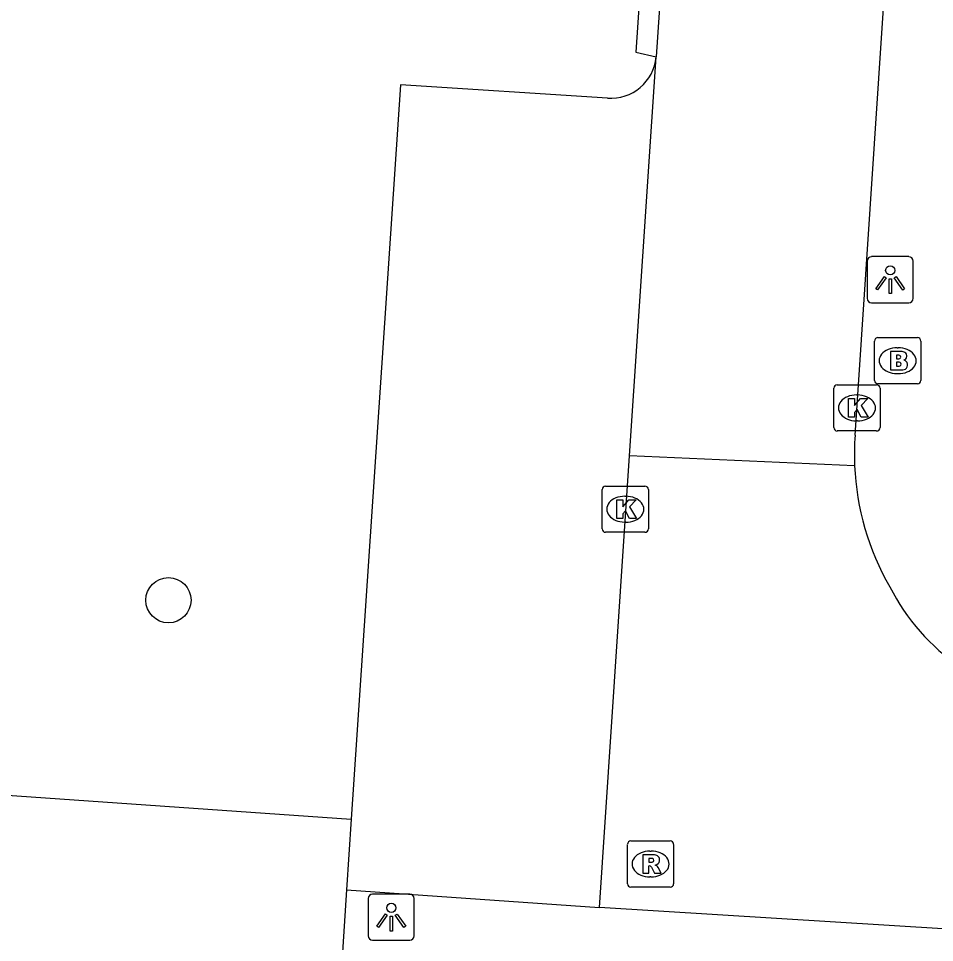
# Model space of a CAD drawing. Extents: x 161848 to 162726, y 385382 to 386521.
# Drawn here: x 161947.42 to 161967.25, y 386005.38 to 386025.38 of the extents above; entities that cross this region are included whole.
import ezdxf

# ---------------------------------------------------------------- set-up
doc = ezdxf.new("R2010")
doc.units = 0
for name, color, linetype in [('IMGEO_Boom', 7, 'Continuous'), ('IMGEO_Brandkraan', 7, 'Continuous'), ('IMGEO_Kolk', 7, 'Continuous'), ('IMGEO_Lichtpunt', 7, 'Continuous'), ('IMGEO_Parkeervlak_open', 7, 'Continuous'), ('IMGEO_Rijbaan_lokaal_open', 7, 'Continuous'), ('IMGEO_Rioolput', 7, 'Continuous'), ('IMGEO_Verkeerseiland_open', 7, 'Continuous'), ('IMGEO_Voetpad_open', 7, 'Continuous')]:
    doc.layers.add(name, color=color, linetype=linetype)

msp = doc.modelspace()

# ---------------------------------------------------------------- linework, layer by layer
at = {"layer": 'IMGEO_Boom'}
msp.add_circle((161950.667, 386012.789), 0.489, dxfattribs=at)
at = {"layer": 'IMGEO_Brandkraan'}
for p, q in [((161965.952, 386017.547), (161965.952, 386018.399)), ((161966.027, 386018.473), (161966.879, 386018.473)), ((161966.953, 386018.399), (161966.953, 386017.547)), ((161966.44, 386018.253), (161966.465, 386018.253)), ((161966.463, 386017.693), (161966.438, 386017.693)), ((161966.879, 386017.473), (161966.027, 386017.473))]:
    msp.add_line(p, q, dxfattribs=at)
for points in [[(161965.952, 386017.547), (161965.952, 386018.399)], [(161966.027, 386018.473), (161966.879, 386018.473)], [(161966.953, 386018.399), (161966.953, 386017.547)], [(161966.3, 386018.173), (161966.3, 386017.773), (161966.513, 386017.773)], [(161966.531, 386018.173), (161966.3, 386018.173)], [(161966.479, 386018.092), (161966.425, 386018.092), (161966.425, 386018.016)], [(161966.425, 386018.016), (161966.478, 386018.016)], [(161966.487, 386017.94), (161966.425, 386017.94), (161966.425, 386017.859)], [(161966.425, 386017.859), (161966.487, 386017.859)], [(161966.879, 386017.473), (161966.027, 386017.473)]]:
    msp.add_lwpolyline(points, dxfattribs=at)
for centre, radius, start, end in [((161966.029, 386018.397), 0.0765, 91.552, 178.448), ((161966.029, 386018.397), 0.0765, 91.552, 178.448), ((161966.877, 386018.397), 0.0765, 1.552, 88.448), ((161966.877, 386018.397), 0.0765, 1.552, 88.448), ((161966.535, 386018.028), 0.145, 59.4692, 91.5367), ((161966.56, 386018.075), 0.0922, 285.5137, 58.1501), ((161966.48, 386018.054), 0.0379, 267.8285, 90.9355), ((161966.488, 386017.899), 0.0404, 269.8759, 90.5077), ((161966.565, 386017.883), 0.105, 301.3115, 78.989), ((161966.519, 386018.024), 0.251, 268.6676, 293.5347), ((161966.029, 386017.549), 0.0765, 181.552, 268.448), ((161966.029, 386017.549), 0.0765, 181.552, 268.448), ((161966.877, 386017.549), 0.0765, 271.552, 358.448), ((161966.877, 386017.549), 0.0765, 271.552, 358.448)]:
    msp.add_arc(centre, radius, start, end, dxfattribs=at)
for centre, major_axis, ratio, start_param, end_param in [((161966.439, 386017.973), (-0.387, 0.002), 0.722429, 4.712389, 7.853982), ((161966.464, 386017.973), (-0.39, 0.002), 0.717154, 1.570796, 4.712389)]:
    msp.add_ellipse(centre, major_axis=major_axis, ratio=ratio, start_param=start_param, end_param=end_param, dxfattribs=at)
at = {"layer": 'IMGEO_Kolk'}
for p, q in [((161965.071, 386016.526), (161965.071, 386017.378)), ((161965.146, 386017.452), (161965.998, 386017.452)), ((161966.072, 386017.378), (161966.072, 386016.526)), ((161965.559, 386017.232), (161965.584, 386017.232)), ((161965.582, 386016.672), (161965.557, 386016.672)), ((161965.998, 386016.452), (161965.146, 386016.452)), ((161960.056, 386014.333), (161960.056, 386015.185)), ((161960.131, 386015.259), (161960.983, 386015.259)), ((161961.057, 386015.185), (161961.057, 386014.333)), ((161960.544, 386015.039), (161960.569, 386015.039)), ((161960.567, 386014.479), (161960.542, 386014.479)), ((161960.983, 386014.259), (161960.131, 386014.259))]:
    msp.add_line(p, q, dxfattribs=at)
for points in [[(161965.071, 386016.526), (161965.071, 386017.378)], [(161965.146, 386017.452), (161965.998, 386017.452)], [(161966.072, 386017.378), (161966.072, 386016.526)], [(161965.392, 386017.152), (161965.515, 386017.152), (161965.515, 386017.001), (161965.645, 386017.152), (161965.809, 386017.152), (161965.663, 386017.001), (161965.816, 386016.752), (161965.664, 386016.752), (161965.579, 386016.916), (161965.515, 386016.849), (161965.515, 386016.752), (161965.392, 386016.752), (161965.392, 386017.152)], [(161965.998, 386016.452), (161965.146, 386016.452)], [(161960.056, 386014.333), (161960.056, 386015.185)], [(161960.131, 386015.259), (161960.983, 386015.259)], [(161961.057, 386015.185), (161961.057, 386014.333)], [(161960.377, 386014.959), (161960.5, 386014.959), (161960.5, 386014.808), (161960.63, 386014.959), (161960.794, 386014.959), (161960.648, 386014.808), (161960.801, 386014.559), (161960.649, 386014.559), (161960.564, 386014.723), (161960.5, 386014.656), (161960.5, 386014.559), (161960.377, 386014.559), (161960.377, 386014.959)], [(161960.983, 386014.259), (161960.131, 386014.259)]]:
    msp.add_lwpolyline(points, dxfattribs=at)
for centre, start, end in [((161965.148, 386017.376), 91.552, 178.448), ((161965.148, 386017.376), 91.552, 178.448), ((161965.996, 386017.376), 1.552, 88.448), ((161965.996, 386017.376), 1.552, 88.448), ((161965.148, 386016.528), 181.552, 268.448), ((161965.148, 386016.528), 181.552, 268.448), ((161965.996, 386016.528), 271.552, 358.448), ((161965.996, 386016.528), 271.552, 358.448), ((161960.133, 386015.183), 91.552, 178.448), ((161960.133, 386015.183), 91.552, 178.448), ((161960.981, 386015.183), 1.552, 88.448), ((161960.981, 386015.183), 1.552, 88.448), ((161960.133, 386014.335), 181.552, 268.448), ((161960.133, 386014.335), 181.552, 268.448), ((161960.981, 386014.335), 271.552, 358.448), ((161960.981, 386014.335), 271.552, 358.448)]:
    msp.add_arc(centre, 0.0765, start, end, dxfattribs=at)
for centre, major_axis, ratio, start_param, end_param in [((161965.558, 386016.952), (-0.387, 0.002), 0.722429, 4.712389, 7.853982), ((161965.583, 386016.952), (-0.39, 0.002), 0.717154, 1.570796, 4.712389), ((161960.543, 386014.759), (-0.387, 0.002), 0.722429, 4.712389, 7.853982), ((161960.568, 386014.759), (-0.39, 0.002), 0.717154, 1.570796, 4.712389)]:
    msp.add_ellipse(centre, major_axis=major_axis, ratio=ratio, start_param=start_param, end_param=end_param, dxfattribs=at)
at = {"layer": 'IMGEO_Lichtpunt'}
for p, q in [((161965.793, 386020.131), (161965.793, 386019.324)), ((161965.793, 386020.131), (161965.793, 386019.324)), ((161966.695, 386020.226), (161965.887, 386020.226)), ((161966.695, 386020.226), (161965.887, 386020.226)), ((161966.789, 386019.324), (161966.789, 386020.131)), ((161966.789, 386019.324), (161966.789, 386020.131)), ((161965.887, 386019.23), (161966.695, 386019.23)), ((161965.887, 386019.23), (161966.695, 386019.23)), ((161954.992, 386006.332), (161954.992, 386005.525)), ((161954.992, 386006.332), (161954.992, 386005.525)), ((161955.894, 386006.427), (161955.086, 386006.427)), ((161955.894, 386006.427), (161955.086, 386006.427)), ((161955.988, 386005.525), (161955.988, 386006.332)), ((161955.988, 386005.525), (161955.988, 386006.332)), ((161955.086, 386005.431), (161955.894, 386005.431)), ((161955.086, 386005.431), (161955.894, 386005.431))]:
    msp.add_line(p, q, dxfattribs=at)
for points in [[(161966.167, 386019.795), (161966.206, 386019.767), (161966.018, 386019.505), (161965.98, 386019.532), (161966.167, 386019.795)], [(161966.269, 386019.747), (161966.316, 386019.747), (161966.316, 386019.425), (161966.269, 386019.425), (161966.269, 386019.747)], [(161966.379, 386019.767), (161966.417, 386019.794), (161966.604, 386019.532), (161966.565, 386019.504), (161966.379, 386019.767)], [(161955.366, 386005.996), (161955.405, 386005.968), (161955.217, 386005.706), (161955.179, 386005.733), (161955.366, 386005.996)], [(161955.468, 386005.948), (161955.515, 386005.948), (161955.515, 386005.626), (161955.468, 386005.626), (161955.468, 386005.948)], [(161955.578, 386005.968), (161955.616, 386005.995), (161955.803, 386005.733), (161955.764, 386005.705), (161955.578, 386005.968)]]:
    msp.add_lwpolyline(points, dxfattribs=at)
for centre in [(161966.292, 386019.929), (161955.491, 386006.13)]:
    msp.add_circle(centre, 0.0994, dxfattribs=at)
for centre, start, end in [((161965.887, 386020.131), 90, 180), ((161965.887, 386020.131), 90, 180), ((161966.695, 386020.131), 0, 90), ((161966.695, 386020.131), 0, 90), ((161965.887, 386019.324), 180, 270), ((161965.887, 386019.324), 180, 270), ((161966.695, 386019.324), 270, 0), ((161966.695, 386019.324), 270, 360), ((161955.086, 386006.332), 90, 180), ((161955.086, 386006.332), 90, 180), ((161955.894, 386006.332), 0, 90), ((161955.894, 386006.332), 0, 90), ((161955.086, 386005.525), 180, 270), ((161955.086, 386005.525), 180, 270), ((161955.894, 386005.525), 270, 0), ((161955.894, 386005.525), 270, 360)]:
    msp.add_arc(centre, 0.0946, start, end, dxfattribs=at)
at = {"layer": 'IMGEO_Parkeervlak_open'}
msp.add_lwpolyline([(161960.168, 386023.656), (161955.692, 386023.943), (161954.625, 386008.052)], dxfattribs=at)
msp.add_arc((161960.241, 386024.644), 0.99, 265.7686, 354.6362, dxfattribs=at)
at = {"layer": 'IMGEO_Rijbaan_lokaal_open'}
for points in [[(161965.532, 386016.361), (161970.952, 386098.074)], [(161966.064, 386096.102), (161961.227, 386024.551)], [(161960.651, 386015.914), (161961.227, 386024.551)], [(161959.999, 386006.135), (161960.651, 386015.914)], [(161965.521, 386015.701), (161960.651, 386015.914)], [(161970.104, 386005.509), (161959.999, 386006.135)]]:
    msp.add_lwpolyline(points, dxfattribs=at)
for centre, radius, start, end in [((161971.255, 386015.936), 5.739, 175.7481, 182.3422), ((161971.217, 386015.937), 5.701, 182.3684, 210.0815), ((161970.353, 386015.121), 4.552, 206.6497, 265.1413)]:
    msp.add_arc(centre, radius, start, end, dxfattribs=at)
at = {"layer": 'IMGEO_Rioolput'}
for p, q in [((161960.677, 386007.578), (161961.529, 386007.578)), ((161960.602, 386006.652), (161960.602, 386007.504)), ((161961.09, 386007.358), (161961.115, 386007.358)), ((161961.603, 386007.504), (161961.603, 386006.652)), ((161961.113, 386006.798), (161961.088, 386006.798)), ((161961.529, 386006.578), (161960.677, 386006.578))]:
    msp.add_line(p, q, dxfattribs=at)
for points in [[(161960.677, 386007.578), (161961.529, 386007.578)], [(161960.602, 386006.652), (161960.602, 386007.504)], [(161961.603, 386007.504), (161961.603, 386006.652)], [(161961.191, 386007.276), (161960.939, 386007.278), (161960.939, 386006.878)], [(161961.117, 386007.197), (161961.063, 386007.197), (161961.063, 386007.116)], [(161961.063, 386007.116), (161961.115, 386007.116)], [(161960.939, 386006.878), (161961.063, 386006.878), (161961.063, 386007.04), (161961.074, 386007.04)], [(161961.121, 386007.011), (161961.192, 386006.878), (161961.332, 386006.878), (161961.267, 386007.004)], [(161961.529, 386006.578), (161960.677, 386006.578)]]:
    msp.add_lwpolyline(points, dxfattribs=at)
for centre, radius, start, end in [((161960.679, 386007.502), 0.0765, 91.552, 178.448), ((161960.679, 386007.502), 0.0765, 91.552, 178.448), ((161961.527, 386007.502), 0.0765, 1.552, 88.448), ((161961.527, 386007.502), 0.0765, 1.552, 88.448), ((161961.099, 386007.305), 0.19, 274.7715, 282.9687), ((161961.123, 386007.101), 0.0964, 77.0061, 93.1865), ((161961.137, 386007.158), 0.0378, 276.6634, 79.6772), ((161961.19, 386007.166), 0.109, 350.3612, 89.416), ((161961.188, 386007.166), 0.112, 277.5842, 350.9817), ((161961.073, 386006.987), 0.0533, 26.0293, 88.6989), ((161961.172, 386006.951), 0.108, 29.5134, 73.7905), ((161960.679, 386006.654), 0.0765, 181.552, 268.448), ((161960.679, 386006.654), 0.0765, 181.552, 268.448), ((161961.527, 386006.654), 0.0765, 271.552, 358.448), ((161961.527, 386006.654), 0.0765, 271.552, 358.448)]:
    msp.add_arc(centre, radius, start, end, dxfattribs=at)
for centre, major_axis, ratio, start_param, end_param in [((161961.089, 386007.078), (-0.387, 0.002), 0.722429, 4.712389, 7.853982), ((161961.114, 386007.078), (-0.39, 0.002), 0.717154, 1.570796, 4.712389)]:
    msp.add_ellipse(centre, major_axis=major_axis, ratio=ratio, start_param=start_param, end_param=end_param, dxfattribs=at)
at = {"layer": 'IMGEO_Verkeerseiland_open'}
msp.add_lwpolyline([(161966.064, 386096.102), (161965.608, 386096.137), (161960.785, 386024.65), (161961.227, 386024.551)], dxfattribs=at)
at = {"layer": 'IMGEO_Voetpad_open'}
for points in [[(161946.445, 386008.616), (161954.625, 386008.052)], [(161954.625, 386008.052), (161954.524, 386006.517)], [(161954.524, 386006.517), (161954.28, 386002.809)], [(161954.524, 386006.517), (161959.999, 386006.135)]]:
    msp.add_lwpolyline(points, dxfattribs=at)

doc.saveas('drawing.dxf')
